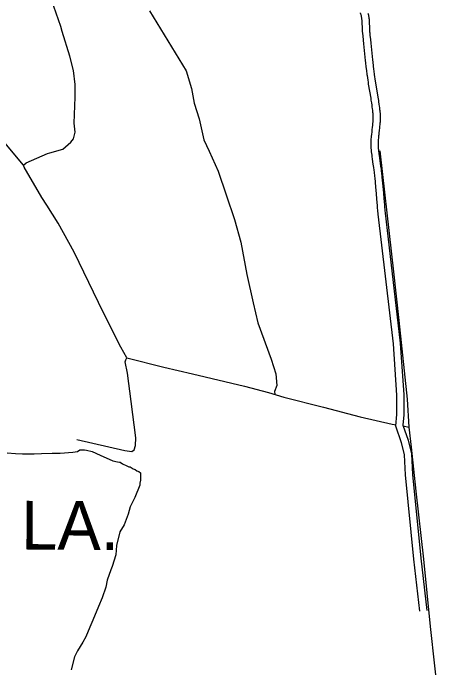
# Model space of a CAD drawing. Extents: x 3146026 to 3183936, y 897894 to 923344.
# Drawn here: x 3162279 to 3164028, y 917345 to 920035 of the extents above; entities that cross this region are included whole.
import ezdxf

# ---------------------------------------------------------------- set-up
doc = ezdxf.new("R2010")
doc.units = 0
for name, color, linetype in [('V-ROAD-CNTR', 7, 'Continuous'), ('V-SITE-VEGE', 7, 'Continuous'), ('V-TOPO-GNAM-IDEN', 7, 'Continuous'), ('V-TOPO-SHOR', 7, 'Continuous')]:
    doc.layers.add(name, color=color, linetype=linetype)

msp = doc.modelspace()

# ---------------------------------------------------------------- linework, layer by layer
at = {"layer": 'V-ROAD-CNTR'}
for points in [[(3163705.1, 920036), (3163705.5, 920034.9), (3163705.9, 920033.9), (3163706.6, 920031.7), (3163707.3, 920029.6), (3163707.9, 920027.4)], [(3163707.8, 920027.8), (3163708.4, 920025.6), (3163708.8, 920023.6), (3163709.2, 920021.6), (3163709.6, 920019.7), (3163709.9, 920017.8), (3163710.2, 920016), (3163710.5, 920014.2), (3163710.7, 920012.4), (3163710.9, 920010.8), (3163711.3, 920007.3), (3163711.6, 920004.1), (3163711.8, 920001.1), (3163712, 919998.2), (3163712.1, 919995.4), (3163712.3, 919990.2), (3163712.6, 919980.8), (3163712.9, 919973.6), (3163713.1, 919968.2), (3163713.3, 919964.1), (3163713.5, 919960.9), (3163713.7, 919958.6), (3163714, 919955.1), (3163714.3, 919951.6), (3163715.4, 919942.1), (3163717.3, 919924.3), (3163718.9, 919908.8), (3163724.5, 919854.3), (3163725.9, 919840.6), (3163727, 919830.4), (3163728.7, 919815), (3163730.5, 919799.7), (3163731.1, 919794.2), (3163731.8, 919788.9), (3163732.5, 919783.7), (3163733.2, 919778.8), (3163734.5, 919769.2), (3163735.9, 919760.2), (3163737.2, 919751.8), (3163738.4, 919743.9), (3163748.1, 919685.4), (3163749.2, 919678.1), (3163750.2, 919671.8), (3163751.1, 919666.2), (3163752.5, 919656.5), (3163753.5, 919649.2), (3163754.2, 919643.8), (3163755.2, 919635.6), (3163755.7, 919631.5), (3163756.2, 919627.4), (3163756.4, 919625.2), (3163756.6, 919623.1), (3163756.7, 919621), (3163756.9, 919619), (3163757, 919616.9), (3163757.1, 919614.9), (3163757.1, 919612.9), (3163757.2, 919611), (3163757.2, 919607), (3163757.2, 919603.2), (3163757.1, 919599.5), (3163756.9, 919595.9), (3163756.7, 919592.4), (3163756.5, 919589), (3163756.3, 919585.7), (3163756, 919582.5), (3163755.8, 919579.3), (3163755.2, 919573.2), (3163754.5, 919567.4), (3163753.3, 919556.4), (3163752.2, 919546.7), (3163751.2, 919538.2), (3163750.8, 919534.4), (3163750.5, 919530.8), (3163750.2, 919527.5), (3163749.9, 919524.3), (3163749.4, 919518.4), (3163749.1, 919513.2), (3163748.9, 919508.6), (3163748.7, 919504.6), (3163748.7, 919501.1), (3163748.6, 919497.9), (3163748.6, 919495.2), (3163748.7, 919492.8), (3163748.8, 919488.7), (3163748.9, 919485.5), (3163749, 919483.2)], [(3163736.9, 920035.2), (3163737.5, 920032.7), (3163738.1, 920030.1), (3163738.7, 920027.6), (3163739.1, 920025.2), (3163739.5, 920022.8), (3163739.9, 920020.5), (3163740.2, 920018.3), (3163740.5, 920016.2), (3163740.8, 920014.1), (3163741.2, 920010.2), (3163741.5, 920006.5), (3163741.7, 920003), (3163741.9, 919999.8), (3163742.1, 919996.8), (3163742.3, 919991.3), (3163742.6, 919981.8), (3163742.8, 919974.7), (3163743.1, 919969.6), (3163743.3, 919965.8), (3163743.4, 919963), (3163743.6, 919961), (3163743.9, 919957.9), (3163744.2, 919954.8), (3163745.2, 919945.3), (3163747.1, 919927.5), (3163748.7, 919911.9), (3163754.3, 919857.4), (3163755.8, 919843.8), (3163756.8, 919833.6), (3163758.5, 919818.4), (3163760.3, 919803.2), (3163760.9, 919797.9), (3163761.6, 919792.7), (3163762.2, 919787.7), (3163762.9, 919782.9), (3163764.2, 919773.5), (3163765.5, 919764.7), (3163766.8, 919756.4), (3163768.1, 919748.7), (3163777.7, 919690.2), (3163778.9, 919682.8), (3163779.9, 919676.3), (3163780.7, 919670.6), (3163782.2, 919660.7), (3163783.2, 919653.2), (3163783.9, 919647.6), (3163785, 919639.2), (3163785.5, 919634.9), (3163786, 919630.7), (3163786.2, 919628.1), (3163786.5, 919625.6), (3163786.7, 919623.1), (3163786.8, 919620.7), (3163786.9, 919618.3), (3163787, 919616), (3163787.1, 919613.7), (3163787.2, 919611.4), (3163787.2, 919607), (3163787.1, 919602.7), (3163787, 919598.6), (3163786.9, 919594.6), (3163786.7, 919590.7), (3163786.5, 919587), (3163786.2, 919583.4), (3163785.9, 919579.9), (3163785.6, 919576.6), (3163785, 919570.2), (3163784.4, 919564.1), (3163783.1, 919553), (3163782, 919543.3), (3163781.1, 919534.9), (3163780.7, 919531.3), (3163780.3, 919527.9), (3163780, 919524.8), (3163779.8, 919521.8), (3163779.4, 919516.3), (3163779.1, 919511.5), (3163778.9, 919507.3), (3163778.7, 919503.7), (3163778.7, 919500.6), (3163778.6, 919497.8), (3163778.6, 919495.4), (3163778.6, 919493.4), (3163778.7, 919489.7), (3163778.9, 919487), (3163779, 919484.9)], [(3163749, 919483), (3163749.3, 919479.6), (3163749.6, 919476), (3163750, 919472.2), (3163750.7, 919464.9), (3163751.5, 919458.1), (3163752.3, 919451.7), (3163753.1, 919445.7), (3163754.6, 919434.6), (3163757.3, 919415.2), (3163759.4, 919400.8), (3163760.8, 919390), (3163761.9, 919382), (3163762.6, 919375.9), (3163763.1, 919371.5), (3163763.8, 919364.7), (3163764.5, 919357.9), (3163767.8, 919320.9), (3163770.4, 919293.2), (3163772.2, 919272.4), (3163773.5, 919256.8), (3163774.5, 919245.2), (3163775.2, 919236.4), (3163776.2, 919223.3), (3163777.2, 919210.1)], [(3163779, 919485.1), (3163779.2, 919481.9), (3163779.4, 919478.8), (3163779.8, 919475.3), (3163780.6, 919468.2), (3163781.3, 919461.7), (3163782.1, 919455.5), (3163782.8, 919449.7), (3163784.3, 919438.7), (3163787, 919419.4), (3163789.1, 919404.9), (3163790.6, 919393.9), (3163791.6, 919385.7), (3163792.4, 919379.4), (3163792.9, 919374.7), (3163793.7, 919367.7), (3163794.3, 919360.7), (3163797.7, 919323.7), (3163800.2, 919295.9), (3163802.1, 919275), (3163803.4, 919259.4), (3163804.4, 919247.6), (3163805.1, 919238.8), (3163806.1, 919225.5), (3163807.1, 919212.3)], [(3163777.2, 919209.5), (3163840, 918677), (3163854.5, 918465.8), (3163854.2, 918386.4), (3163849.6, 918339.4), (3163872.9, 918271.6), (3163885.7, 918220.6), (3163890.1, 918137.9), (3163923.8, 917792.4), (3163949.3, 917577.9)], [(3163807, 919213), (3163869.9, 918679.8), (3163884.5, 918466.7), (3163884.2, 918384.9), (3163880.1, 918342.9), (3163901.7, 918280.2), (3163915.5, 918225.1), (3163920, 918140.1), (3163953.7, 917795.6), (3163979.1, 917581.4)]]:
    msp.add_lwpolyline(points, dxfattribs=at)
at = {"layer": 'V-SITE-VEGE'}
msp.add_lwpolyline([(3162255.2, 918228.2), (3162288.6, 918226.1), (3162317.8, 918224), (3162365.8, 918223.9), (3162395, 918225.9), (3162438.9, 918227.9), (3162472.3, 918227.9), (3162524.5, 918232), (3162543.3, 918234), (3162553.7, 918240.3), (3162566.2, 918240.3), (3162572.5, 918240.3), (3162580.8, 918240.2), (3162603.8, 918233.9), (3162637.2, 918219.3), (3162689.3, 918196.2), (3162708.1, 918192), (3162716.5, 918189.9), (3162718.5, 918189.9), (3162729, 918183.7), (3162745.7, 918175.3), (3162754, 918171.1), (3162760.3, 918171.1), (3162772.8, 918162.7), (3162781.1, 918160.6), (3162787.4, 918154.3), (3162795.7, 918152.2), (3162802, 918146), (3162801.9, 918116.7), (3162799.8, 918104.2), (3162799.8, 918095.9), (3162778.9, 918045.8), (3162760, 918006.2), (3162751.6, 917977), (3162734.8, 917933.1), (3162718.1, 917903.9), (3162703.4, 917847.6), (3162701.3, 917810), (3162686.6, 917762), (3162680.3, 917747.4), (3162665.6, 917705.7), (3162659.3, 917676.5), (3162644.6, 917632.7), (3162629.9, 917597.2), (3162606.9, 917540.9), (3162594.3, 917511.7), (3162577.6, 917472), (3162565, 917451.2), (3162544.1, 917415.7), (3162531.5, 917390.7), (3162516.8, 917336.4)], dxfattribs=at)
at = {"layer": 'V-TOPO-SHOR'}
msp.add_line((3163881.6, 918339.8), (3163904.3, 918333.8), dxfattribs=at)
for points in [[(3162322.3, 919410.5), (3162245.1, 919502.5), (3162179.5, 919603.5), (3162108.4, 919729.5), (3162065.3, 919821.7), (3162041.2, 919891.6), (3161993, 920023.2), (3161938.7, 920161.2), (3161915.9, 920238.3), (3161912.3, 920299.4), (3161915.9, 920355.2), (3161913.1, 920404.9), (3161909.9, 920442.2), (3161877.2, 920536.2), (3161836.6, 920644.8), (3161735.5, 920810.9), (3161694.2, 920892.6), (3161672.5, 920972.9), (3161640.5, 921091.6), (3161608.6, 921178.3), (3161585.9, 921257.5)], [(3162429.2, 919461.5), (3162482.8, 919476.1), (3162515.7, 919505.2), (3162526.4, 919519.4), (3162533.3, 919546.1), (3162530.1, 919583.4), (3162534, 919689.9), (3162533.3, 919741.6), (3162526.5, 919799.7), (3162512.6, 919859), (3162480, 919959.2), (3162475.4, 919981), (3162446.5, 920062.5), (3162410, 920168.9), (3162354.7, 920267.6), (3162300.6, 920371.4), (3162215.6, 920522.6)], [(3162839.8, 920044.3), (3162990.1, 919797.6), (3163011.8, 919726.2), (3163023.1, 919665.7), (3163042.9, 919600.8), (3163062.1, 919514.4), (3163084.5, 919468.7), (3163121, 919386.1), (3163155, 919288.5), (3163188.8, 919186.7), (3163214.3, 919093.6), (3163238.8, 918962), (3163265.8, 918845.3), (3163285.1, 918763.1), (3163339.1, 918613.5), (3163359, 918552.8), (3163362.1, 918505.5), (3163352.8, 918480), (3163354.7, 918469.2)], [(3162540.9, 918283.5), (3162737.3, 918238), (3162767.2, 918234.2), (3162776.7, 918241.1), (3162782.3, 918258.6), (3162783.1, 918289.6), (3162764.3, 918439), (3162748.7, 918555.3), (3162739.6, 918603.1), (3162741.9, 918611.3), (3162746.4, 918619.2), (3162721.5, 918662.5), (3162677.3, 918749.5), (3162630.2, 918845.9), (3162530.1, 919053.4), (3162464, 919172), (3162417.3, 919246.6), (3162396.4, 919277.2), (3162324.2, 919402.2), (3162322.3, 919410.5), (3162332.9, 919420.6), (3162419.8, 919458.6), (3162429.2, 919461.5)], [(3163785.1, 919469.6), (3163814, 919214.2), (3163841.3, 918972.8), (3163864.4, 918772.8), (3163897.4, 918448.8), (3163904.3, 918333.8), (3163914.2, 918252.1), (3163934.1, 918071.3), (3163964.6, 917791.1), (3163992.9, 917514.7), (3164028.4, 917191.6)], [(3162746.4, 918619.2), (3162898.1, 918580.8), (3163015.6, 918553.1), (3163229.6, 918501.9), (3163328.4, 918476.5), (3163391.4, 918457), (3163553.9, 918415.8), (3163705.4, 918377.2), (3163836.2, 918347), (3163852.6, 918344.2)]]:
    msp.add_lwpolyline(points, dxfattribs=at)

# ---------------------------------------------------------------- texts
at = {"layer": 'V-TOPO-GNAM-IDEN'}
msp.add_text('LA.', height=200, rotation=359.7094, dxfattribs=at).set_placement((3162311.8, 917831.6))

doc.saveas('drawing.dxf')
